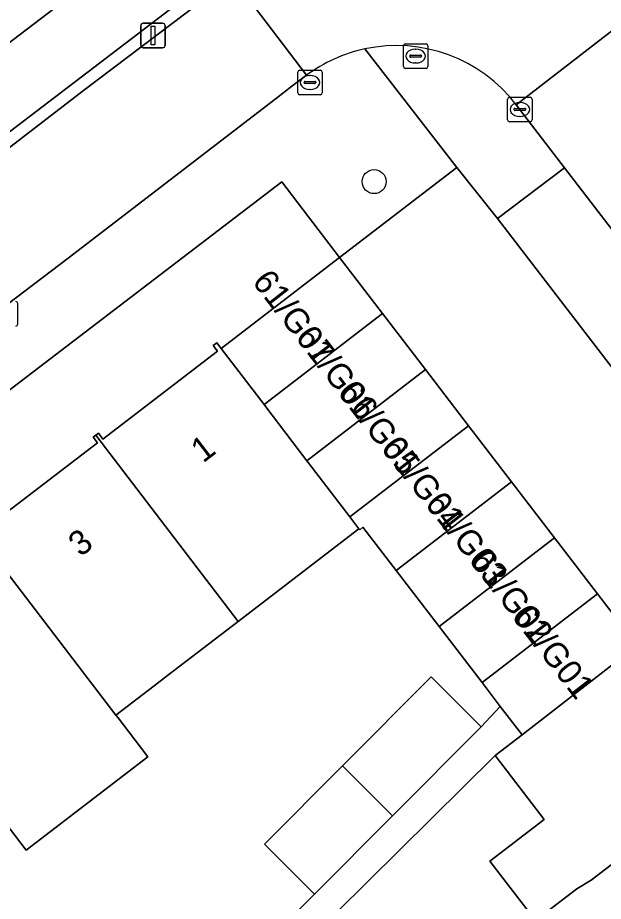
# Model space of a CAD drawing. Extents: x 159352 to 160617, y 385888 to 387323.
# Drawn here: x 159853.28 to 159877.16, y 386667.93 to 386703.96 of the extents above; entities that cross this region are included whole.
import ezdxf

# ---------------------------------------------------------------- set-up
doc = ezdxf.new("R2010")
doc.units = 0
for name, color, linetype in [('IMGEO_Boom', 7, 'Continuous'), ('IMGEO_Brandkraan', 7, 'Continuous'), ('IMGEO_Erf', 7, 'Continuous'), ('IMGEO_Groenvoorziening', 7, 'Continuous'), ('IMGEO_Kolk', 7, 'Continuous'), ('IMGEO_Lichtmast', 7, 'Continuous'), ('IMGEO_Pand', 7, 'Continuous'), ('IMGEO_Pand_nummerreeks', 7, 'Continuous'), ('IMGEO_Rijbaan_lokaal_open', 7, 'Continuous'), ('IMGEO_Voetpad_open', 7, 'Continuous')]:
    doc.layers.add(name, color=color, linetype=linetype)

msp = doc.modelspace()

# ---------------------------------------------------------------- linework, layer by layer
at = {"layer": 'IMGEO_Boom'}
msp.add_circle((159867.811, 386697.273), 0.489, dxfattribs=at)
at = {"layer": 'IMGEO_Brandkraan'}
for p, q in [((159869.003, 386701.964), (159869.003, 386702.816)), ((159869.078, 386702.89), (159869.93, 386702.89)), ((159869.491, 386702.67), (159869.516, 386702.67)), ((159870.004, 386702.816), (159870.004, 386701.964)), ((159869.262, 386702.384), (159869.262, 386702.396)), ((159869.7, 386702.347), (159869.302, 386702.347)), ((159869.305, 386702.433), (159869.703, 386702.433)), ((159869.746, 386702.396), (159869.746, 386702.384)), ((159869.93, 386701.89), (159869.078, 386701.89)), ((159869.514, 386702.11), (159869.489, 386702.11))]:
    msp.add_line(p, q, dxfattribs=at)
for points in [[(159869.003, 386701.964), (159869.003, 386702.816)], [(159869.078, 386702.89), (159869.93, 386702.89)], [(159870.004, 386702.816), (159870.004, 386701.964)], [(159869.93, 386701.89), (159869.078, 386701.89)]]:
    msp.add_lwpolyline(points, dxfattribs=at)
for centre, radius, start, end in [((159869.08, 386702.814), 0.0765, 91.552, 178.448), ((159869.08, 386702.814), 0.0765, 91.552, 178.448), ((159869.928, 386702.814), 0.0765, 1.552, 88.448), ((159869.928, 386702.814), 0.0765, 1.552, 88.448), ((159869.302, 386702.393), 0.0403, 85.8775, 175.7526), ((159869.299, 386702.383), 0.0366, 178.938, 274.7102), ((159869.703, 386702.39), 0.043, 264.8664, 352.4533), ((159869.707, 386702.395), 0.0386, 1.7309, 96.639), ((159869.08, 386701.966), 0.0765, 181.552, 268.448), ((159869.08, 386701.966), 0.0765, 181.552, 268.448), ((159869.928, 386701.966), 0.0765, 271.552, 358.448), ((159869.928, 386701.966), 0.0765, 271.552, 358.448)]:
    msp.add_arc(centre, radius, start, end, dxfattribs=at)
for centre, major_axis, ratio, start_param, end_param in [((159869.49, 386702.39), (-0.387, 0.002), 0.722429, 4.712389, 7.853982), ((159869.515, 386702.39), (-0.39, 0.002), 0.717154, 1.570796, 4.712389)]:
    msp.add_ellipse(centre, major_axis=major_axis, ratio=ratio, start_param=start_param, end_param=end_param, dxfattribs=at)
at = {"layer": 'IMGEO_Erf'}
for points in [[(159851.764, 386682.977), (159856.527, 386686.632), (159856.357, 386686.854), (159856.463, 386686.936), (159856.57, 386687.018), (159856.755, 386686.778), (159861.423, 386690.36), (159861.247, 386690.59), (159861.394, 386690.703), (159861.571, 386690.473), (159866.403, 386694.181), (159864.054, 386697.271), (159827.173, 386669.091)], [(159862.978, 386665.826), (159865.374, 386668.228), (159863.337, 386670.26), (159866.522, 386673.453), (159870.14, 386677.081), (159872.177, 386675.049), (159872.957, 386675.88), (159872.211, 386676.852), (159870.458, 386679.136), (159868.704, 386681.422), (159867.352, 386683.184), (159867.224, 386683.085), (159867.193, 386683.125), (159862.271, 386679.348), (159859.389, 386677.136), (159858.845, 386676.719), (159857.285, 386675.522), (159857.371, 386675.41), (159857.803, 386674.845), (159858.584, 386673.825), (159853.618, 386670.024), (159852.27, 386671.786)], [(159878.171, 386662.222), (159874.389, 386667.15), (159872.535, 386669.566), (159874.748, 386671.264), (159872.745, 386673.874), (159863.663, 386664.894), (159866.282, 386660.865), (159863.637, 386659.146), (159864.608, 386657.653), (159867.374, 386659.305), (159869.847, 386655.162), (159871.893, 386651.737), (159875.563, 386654.402), (159876.527, 386653.075), (159871.618, 386649.51), (159872.776, 386647.664), (159873.414, 386648.064), (159875.897, 386644.108), (159878.348, 386640.203), (159876.701, 386639.169), (159878.506, 386636.294)]]:
    msp.add_lwpolyline(points, dxfattribs=at)
at = {"layer": 'IMGEO_Groenvoorziening'}
for points in [[(159849.405, 386704.627), (159839.43, 386697.045), (159841.54, 386694.263), (159861.92, 386709.793), (159861.761, 386710.042), (159861.683, 386710.149), (159859.811, 386712.594), (159856.856, 386710.327)], [(159841.54, 386694.263), (159843.293, 386691.952), (159861.089, 386705.534), (159861.314, 386705.726), (159861.521, 386705.938), (159861.708, 386706.167), (159861.873, 386706.411), (159862.017, 386706.67), (159862.136, 386706.94), (159862.231, 386707.22), (159862.301, 386707.508), (159862.344, 386707.8), (159862.362, 386708.096), (159862.353, 386708.391), (159862.317, 386708.685), (159862.256, 386708.974), (159862.168, 386709.256), (159862.056, 386709.53), (159861.92, 386709.793)]]:
    msp.add_lwpolyline(points, close=True, dxfattribs=at)
at = {"layer": 'IMGEO_Kolk'}
for p, q in [((159864.697, 386700.89), (159864.697, 386701.742)), ((159864.772, 386701.816), (159865.624, 386701.816)), ((159865.185, 386701.596), (159865.21, 386701.596)), ((159865.698, 386701.742), (159865.698, 386700.89)), ((159864.956, 386701.31), (159864.956, 386701.322)), ((159865.394, 386701.273), (159864.996, 386701.273)), ((159864.999, 386701.359), (159865.397, 386701.359)), ((159865.44, 386701.322), (159865.44, 386701.31)), ((159865.624, 386700.816), (159864.772, 386700.816)), ((159865.208, 386701.036), (159865.183, 386701.036)), ((159873.254, 386699.789), (159873.254, 386700.641)), ((159873.329, 386700.715), (159874.181, 386700.715)), ((159873.742, 386700.495), (159873.767, 386700.495)), ((159874.255, 386700.641), (159874.255, 386699.789)), ((159873.513, 386700.209), (159873.513, 386700.221)), ((159873.951, 386700.172), (159873.553, 386700.172)), ((159873.556, 386700.258), (159873.954, 386700.258)), ((159873.997, 386700.221), (159873.997, 386700.209)), ((159874.181, 386699.715), (159873.329, 386699.715)), ((159873.765, 386699.935), (159873.74, 386699.935)), ((159853.276, 386692.311), (159853.276, 386691.459))]:
    msp.add_line(p, q, dxfattribs=at)
for points in [[(159864.697, 386700.89), (159864.697, 386701.742)], [(159864.772, 386701.816), (159865.624, 386701.816)], [(159865.698, 386701.742), (159865.698, 386700.89)], [(159865.624, 386700.816), (159864.772, 386700.816)], [(159873.254, 386699.789), (159873.254, 386700.641)], [(159873.329, 386700.715), (159874.181, 386700.715)], [(159874.255, 386700.641), (159874.255, 386699.789)], [(159874.181, 386699.715), (159873.329, 386699.715)], [(159853.276, 386692.311), (159853.276, 386691.459)]]:
    msp.add_lwpolyline(points, dxfattribs=at)
for centre, radius, start, end in [((159864.774, 386701.74), 0.0765, 91.552, 178.448), ((159864.774, 386701.74), 0.0765, 91.552, 178.448), ((159865.622, 386701.74), 0.0765, 1.552, 88.448), ((159865.622, 386701.74), 0.0765, 1.552, 88.448), ((159864.996, 386701.319), 0.0403, 85.8775, 175.7526), ((159864.993, 386701.309), 0.0366, 178.938, 274.7102), ((159865.397, 386701.316), 0.043, 264.8664, 352.4533), ((159865.401, 386701.321), 0.0386, 1.7309, 96.639), ((159864.774, 386700.892), 0.0765, 181.552, 268.448), ((159864.774, 386700.892), 0.0765, 181.552, 268.448), ((159865.622, 386700.892), 0.0765, 271.552, 358.448), ((159865.622, 386700.892), 0.0765, 271.552, 358.448), ((159873.331, 386700.639), 0.0765, 91.552, 178.448), ((159873.331, 386700.639), 0.0765, 91.552, 178.448), ((159874.179, 386700.639), 0.0765, 1.552, 88.448), ((159874.179, 386700.639), 0.0765, 1.552, 88.448), ((159873.553, 386700.218), 0.0403, 85.8775, 175.7526), ((159873.55, 386700.208), 0.0366, 178.938, 274.7102), ((159873.954, 386700.215), 0.043, 264.8664, 352.4533), ((159873.958, 386700.22), 0.0386, 1.7309, 96.639), ((159873.331, 386699.791), 0.0765, 181.552, 268.448), ((159873.331, 386699.791), 0.0765, 181.552, 268.448), ((159874.179, 386699.791), 0.0765, 271.552, 358.448), ((159874.179, 386699.791), 0.0765, 271.552, 358.448), ((159853.2, 386692.309), 0.0765, 1.552, 88.448), ((159853.2, 386692.309), 0.0765, 1.552, 88.448), ((159853.2, 386691.461), 0.0765, 271.552, 358.448), ((159853.2, 386691.461), 0.0765, 271.552, 358.448)]:
    msp.add_arc(centre, radius, start, end, dxfattribs=at)
for centre, major_axis, ratio, start_param, end_param in [((159865.184, 386701.316), (-0.387, 0.002), 0.722429, 4.712389, 7.853982), ((159865.209, 386701.316), (-0.39, 0.002), 0.717154, 1.570796, 4.712389), ((159873.741, 386700.215), (-0.387, 0.002), 0.722429, 4.712389, 7.853982), ((159873.766, 386700.215), (-0.39, 0.002), 0.717154, 1.570796, 4.712389)]:
    msp.add_ellipse(centre, major_axis=major_axis, ratio=ratio, start_param=start_param, end_param=end_param, dxfattribs=at)
at = {"layer": 'IMGEO_Lichtmast'}
for p, q in [((159858.397, 386703.731), (159859.187, 386703.731)), ((159859.187, 386703.731), (159858.397, 386703.731)), ((159858.297, 386702.831), (159858.297, 386703.631)), ((159858.297, 386703.631), (159858.297, 386702.831)), ((159859.287, 386703.631), (159859.287, 386702.831)), ((159859.287, 386702.831), (159859.287, 386703.631)), ((159859.187, 386702.731), (159858.397, 386702.731)), ((159858.397, 386702.731), (159859.187, 386702.731))]:
    msp.add_line(p, q, dxfattribs=at)
msp.add_lwpolyline([(159858.717, 386703.606), (159858.867, 386703.606), (159858.867, 386702.856), (159858.717, 386702.856), (159858.717, 386703.606)], dxfattribs=at)
for centre, start, end in [((159858.397, 386703.631), 90, 180), ((159858.397, 386703.631), 90, 180), ((159859.187, 386703.631), 0, 90), ((159859.187, 386703.631), 360, 90), ((159858.397, 386702.831), 180, 270), ((159858.397, 386702.831), 180, 270), ((159859.187, 386702.831), 270, 0), ((159859.187, 386702.831), 270, 0)]:
    msp.add_arc(centre, 0.1, start, end, dxfattribs=at)
at = {"layer": 'IMGEO_Pand'}
for points in [[(159861.571, 386690.473), (159863.322, 386688.185), (159868.157, 386691.896), (159866.403, 386694.181)], [(159863.322, 386688.185), (159863.353, 386688.145), (159865.072, 386685.897), (159869.911, 386689.61), (159868.157, 386691.896)], [(159865.126, 386685.827), (159865.072, 386685.897), (159863.353, 386688.145), (159863.322, 386688.185), (159861.571, 386690.473), (159861.394, 386690.703), (159861.247, 386690.59), (159861.423, 386690.36), (159856.755, 386686.778), (159856.57, 386687.018), (159856.463, 386686.936), (159862.271, 386679.348), (159867.193, 386683.125), (159866.823, 386683.609)], [(159871.664, 386687.325), (159869.911, 386689.61), (159865.072, 386685.897), (159865.126, 386685.827), (159866.823, 386683.609)], [(159873.418, 386685.04), (159871.664, 386687.325), (159866.823, 386683.609), (159867.193, 386683.125), (159867.224, 386683.085), (159867.352, 386683.184), (159868.704, 386681.422)], [(159856.463, 386686.936), (159856.357, 386686.854), (159856.527, 386686.632), (159851.764, 386682.977), (159851.593, 386683.199), (159851.478, 386683.11), (159857.285, 386675.522), (159858.845, 386676.719), (159859.389, 386677.136), (159862.271, 386679.348)], [(159868.704, 386681.422), (159870.458, 386679.136), (159875.172, 386682.754), (159873.418, 386685.04)], [(159851.478, 386683.11), (159851.362, 386683.021), (159851.533, 386682.798), (159846.806, 386679.17), (159846.631, 386679.399), (159846.512, 386679.308), (159852.27, 386671.786), (159853.618, 386670.024), (159858.584, 386673.825), (159857.803, 386674.845), (159857.371, 386675.41), (159857.285, 386675.522)], [(159872.211, 386676.852), (159876.926, 386680.469), (159875.172, 386682.754), (159870.458, 386679.136)], [(159878.542, 386678.363), (159876.926, 386680.469), (159872.211, 386676.852), (159872.957, 386675.88), (159873.848, 386674.72)], [(159872.745, 386673.874), (159874.748, 386671.264), (159872.535, 386669.566), (159874.389, 386667.15), (159876.081, 386668.449), (159876.66, 386668.793), (159884.261, 386674.631), (159884.171, 386674.747), (159883.982, 386674.602), (159880.306, 386679.393), (159880.507, 386679.547), (159880.344, 386679.759), (159878.542, 386678.363), (159873.848, 386674.72)], [(159866.522, 386673.453), (159868.559, 386671.421), (159872.177, 386675.049), (159870.14, 386677.081)], [(159888.002, 386669.771), (159887.9, 386669.904), (159887.682, 386669.737), (159884.14, 386674.354), (159884.35, 386674.515), (159884.261, 386674.631), (159876.66, 386668.793), (159876.081, 386668.449), (159874.389, 386667.15), (159878.171, 386662.222), (159879.91, 386663.557)], [(159868.559, 386671.421), (159866.522, 386673.453), (159863.337, 386670.26), (159865.374, 386668.228)]]:
    msp.add_lwpolyline(points, close=True, dxfattribs=at)
at = {"layer": 'IMGEO_Rijbaan_lokaal_open'}
for points in [[(159873.609, 386700.405), (159879.056, 386704.617), (159875.545, 386709.2)], [(159863.832, 386700.671), (159864.459, 386701.171), (159865.056, 386701.608), (159862.244, 386705.317), (159862.013, 386705.603), (159861.75, 386705.388), (159861.301, 386705.045), (159855.96, 386700.988), (159849.315, 386695.879), (159843.624, 386691.509), (159840.684, 386689.252), (159837.103, 386686.501), (159834.14, 386684.226), (159825.111, 386677.292), (159824.471, 386676.814), (159823.839, 386676.331)], [(159862.013, 386705.603), (159862.244, 386705.317), (159865.056, 386701.608)], [(159825.876, 386671.516), (159830.74, 386675.294), (159847.292, 386688.057), (159855.336, 386694.15), (159863.832, 386700.671)]]:
    msp.add_lwpolyline(points, dxfattribs=at)
msp.add_lwpolyline([(159895.794, 386682.846), (159884.668, 386697.291), (159879.056, 386704.617), (159873.609, 386700.405), (159875.58, 386697.84), (159879.885, 386692.238), (159886.063, 386684.184), (159888.63, 386680.838), (159904.837, 386659.66), (159916.962, 386643.879), (159922.5, 386648.124), (159919.976, 386651.407), (159917.852, 386654.17), (159903.477, 386672.871), (159898.048, 386679.919)], close=True, dxfattribs=at)
for centre, radius, start, end in [((159868.724, 386696.662), 6.158, 102.1541, 126.5663), ((159868.723, 386696.67), 6.15, 37.3946, 102.1591)]:
    msp.add_arc(centre, radius, start, end, dxfattribs=at)
at = {"layer": 'IMGEO_Voetpad_open'}
for points in [[(159863.687, 386707.459), (159862.056, 386709.53), (159862.168, 386709.256), (159862.256, 386708.974), (159862.317, 386708.685), (159862.353, 386708.391), (159862.362, 386708.096), (159862.344, 386707.8), (159862.301, 386707.508), (159862.231, 386707.22), (159862.136, 386706.94), (159862.017, 386706.67), (159861.873, 386706.411), (159861.708, 386706.167), (159861.521, 386705.938), (159861.314, 386705.726), (159861.089, 386705.534), (159843.293, 386691.952), (159843.441, 386691.758), (159843.624, 386691.509), (159849.315, 386695.879), (159855.96, 386700.988), (159861.301, 386705.045)], [(159871.179, 386697.854), (159867.428, 386702.682)], [(159867.428, 386702.682), (159871.179, 386697.854), (159872.84, 386695.767), (159875.58, 386697.84), (159873.609, 386700.405)], [(159865.056, 386701.608), (159864.459, 386701.171), (159863.832, 386700.671), (159855.336, 386694.15), (159847.292, 386688.057), (159830.74, 386675.294), (159825.876, 386671.516)], [(159824.375, 386665.546), (159824.471, 386665.345), (159828.052, 386658.264), (159830.226, 386659.548), (159826.652, 386666.704), (159826.599, 386666.826), (159826.54, 386666.995), (159826.497, 386667.168), (159826.47, 386667.344), (159826.458, 386667.522), (159826.463, 386667.7), (159826.483, 386667.877), (159826.519, 386668.052), (159826.571, 386668.222), (159826.637, 386668.388), (159826.718, 386668.546), (159826.813, 386668.697), (159826.921, 386668.839), (159827.041, 386668.971), (159827.173, 386669.091), (159864.054, 386697.271), (159866.403, 386694.181), (159871.179, 386697.854)], [(159863.663, 386664.894), (159872.745, 386673.874), (159873.848, 386674.72), (159872.957, 386675.88), (159872.177, 386675.049), (159868.559, 386671.421), (159865.374, 386668.228), (159862.978, 386665.826)]]:
    msp.add_lwpolyline(points, dxfattribs=at)
for points in [[(159871.179, 386697.854), (159866.403, 386694.181), (159868.157, 386691.896), (159869.911, 386689.61), (159871.664, 386687.325), (159873.418, 386685.04), (159875.172, 386682.754), (159876.926, 386680.469), (159878.542, 386678.363), (159880.344, 386679.759), (159883.347, 386682.1), (159872.84, 386695.767)], [(159883.347, 386682.1), (159886.063, 386684.184), (159879.885, 386692.238), (159875.58, 386697.84), (159872.84, 386695.767)]]:
    msp.add_lwpolyline(points, close=True, dxfattribs=at)
for centre, radius, start, end in [((159868.724, 386696.662), 6.158, 102.1541, 126.5663), ((159868.723, 386696.67), 6.15, 37.3946, 102.1591)]:
    msp.add_arc(centre, radius, start, end, dxfattribs=at)

# ---------------------------------------------------------------- texts
at = {"layer": 'IMGEO_Pand_nummerreeks'}
for s, rotation, p in [('61/G07', 307.8317, (159862.806, 386693.186)), ('61/G06', 307.8317, (159864.564, 386690.926)), ('61/G05', 307.8317, (159866.28, 386688.686)), ('1', 37.4485, (159860.834, 386685.778)), ('61/G04', 307.8322, (159868.08, 386686.405)), ('61/G03', 307.8317, (159869.859, 386684.145)), ('3', 37.4485, (159855.836, 386681.95)), ('61/G02', 307.8317, (159871.697, 386681.785)), ('61/G01', 307.8322, (159873.379, 386679.558))]:
    msp.add_text(s, height=1, rotation=rotation, dxfattribs=at).set_placement(p)

doc.saveas('drawing.dxf')
